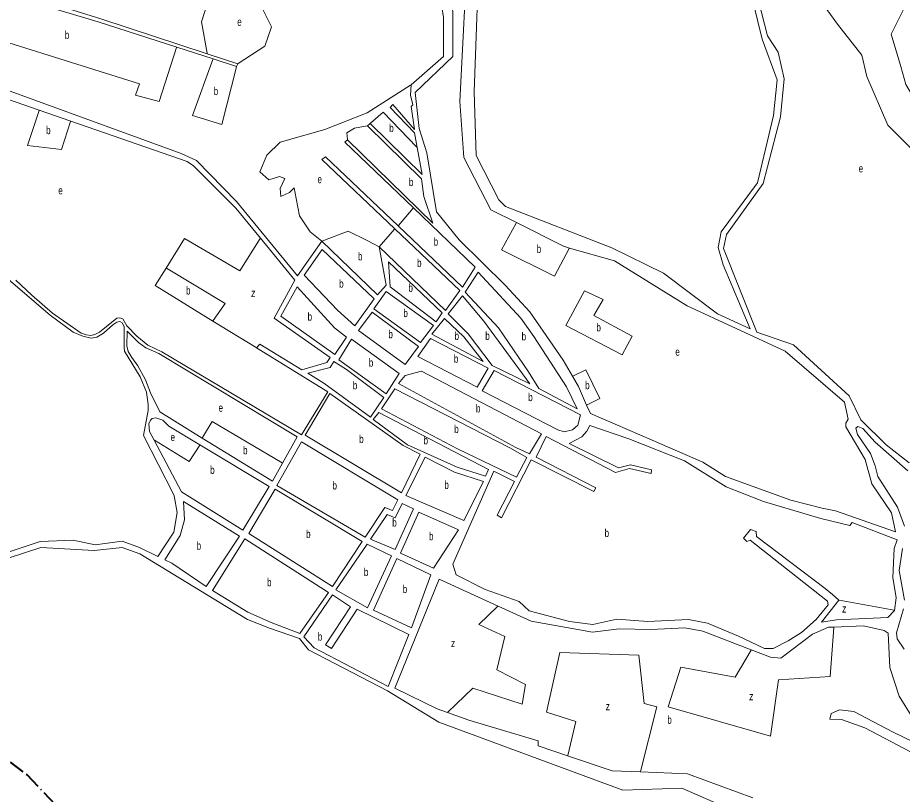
# Model space of a CAD drawing. Extents: x 639657 to 671642, y 222838 to 252123.
# Drawn here: x 643678 to 644783, y 237569 to 238539 of the extents above; entities that cross this region are included whole.
import ezdxf

# ---------------------------------------------------------------- set-up
doc = ezdxf.new("R2010")
doc.units = 0
doc.header["$LTSCALE"] = 4
doc.linetypes.add('DOT_DASHED', pattern=[7.7, 5, -1.2, 0.3, -1.2])
for name, color, linetype, lineweight in [('1', 7, 'Continuous', 13), ('21', 7, 'Continuous', 13), ('4', 7, 'DOT_DASHED', 40)]:
    doc.layers.add(name, color=color, linetype=linetype, lineweight=lineweight)
doc.layers.add('7', color=7, linetype='Continuous')

msp = doc.modelspace()

# ---------------------------------------------------------------- linework, layer by layer
at = {"layer": '1'}
for p, q in [((643996.42, 237960.21), (643908.917, 238014.081)), ((644533.922, 237983.984), (644470.437, 238011.458)), ((644319.55, 237785.59), (644278.205, 237804.34))]:
    msp.add_line(p, q, dxfattribs=at)
for points in [[(644556.42, 239008.81), (644534.56, 238909.59), (644541.29, 238823.63), (644541.63, 238771.21), (644564.62, 238659.43), (644581.3, 238621.15), (644608.16, 238512.16), (644626.54, 238461.41), (644622.16, 238416.93), (644602.26, 238332.5), (644556.62, 238271.33), (644552.93, 238251.78), (644559.34, 238230.27), (644593.11, 238150.48), (644552.14, 238169.03), (644484.59, 238219.87), (644420.23, 238251.58)], [(644287, 238204.74), (644229.55, 238261.58), (644201.27, 238296.45), (644189.38, 238370.19), (644179.77, 238400.51), (644174.7, 238445.33), (644221.76, 238490.26), (644221.76, 238545.6), (644211.297, 238630.815), (644205.627, 238676.996)], [(643914.872, 238493.877), (643782.22, 238537.27), (643625.92, 238585.92), (643687.21, 238626.64), (643717.12, 238654.3), (643726.213, 238667.033)], [(644240.199, 238644.562), (644240.75, 238637.65), (644230.29, 238434.38), (644235.32, 238364.31), (644269.14, 238299.13), (644301.16, 238282.995)], [(644420.23, 238251.58), (644287.61, 238303.18), (644279.25, 238311.57), (644251.01, 238366.86), (644248.36, 238446.38), (644255.36, 238643.21), (644255.107, 238647.974)], [(644791.42, 237983.33), (644762.91, 238005.57), (644731.363, 238036.926), (644716.51, 238066.771), (644647.19, 238130.4), (644601.48, 238146.17), (644559.8, 238250.69), (644563.49, 238268.31), (644609.13, 238331.85), (644630.96, 238414.98), (644635.34, 238462.47), (644627.89, 238495.79), (644614.61, 238516.23), (644587.32, 238623.51)], [(643560.997, 238486.164), (643520.08, 238501.01), (643519.02, 238510.47), (643624.62, 238579.9), (643778.99, 238533.63), (643876.944, 238501.979), (643922.32, 238487.317), (643951.59, 238477.86), (643953.32, 238481.3), (643914.872, 238493.877)], [(644205.361, 238567.565), (644209.92, 238538.92), (644209.92, 238490.26), (644169.52, 238454.95), (644168.808, 238442.112)], [(643508.25, 238491.8), (643705.232, 238423.368), (643744.638, 238409.678)], [(644057.95, 238259.95), (644027.59, 238216.38), (643951.73, 238309.36), (643901.56, 238360.61), (643882.67, 238369.45), (643560.997, 238486.164)], [(644168.808, 238442.112), (644171.87, 238430.18), (644169.51, 238427.82), (644173.75, 238399.23), (644147, 238430.49), (644143.65, 238426.87), (644173.74, 238394.93), (644177.066, 238376.852)], [(643744.638, 238409.678), (643890.17, 238359.12), (643897.89, 238353.74), (643950.85, 238301.2), (643981.405, 238263.799)], [(644115.13, 238403.85), (644182.44, 238337.75), (644185.63, 238315.61), (644196.73, 238282.49), (644090.18, 238386.27)], [(644177.066, 238376.852), (644183.31, 238342.91), (644118.35, 238406.64), (644115.13, 238403.85)], [(644090.18, 238386.27), (644086.95, 238383.48), (644172.509, 238301.406)], [(644153.259, 238278.937), (644062.65, 238365.04), (644058.14, 238361.83), (644149.169, 238275.411)], [(644172.509, 238301.406), (644249.46, 238227.59), (644233.96, 238202.25), (644153.259, 238278.937)], [(644301.16, 238282.995), (644359.89, 238253.4), (644367.251, 238251.296)], [(644149.169, 238275.411), (644230.3, 238198.39), (644212.64, 238173.49), (644129.689, 238252.605)], [(643981.405, 238263.799), (644024.36, 238211.22), (643998.71, 238163.55), (644068.661, 238114.629), (644064.21, 238108.41), (644033.25, 238099.31), (643980.61, 238131.13), (643976.52, 238126.84)], [(644129.689, 238252.605), (644138.39, 238205), (644127.85, 238192.98), (644057.95, 238259.95)], [(644367.251, 238251.296), (644423.42, 238235.24), (644514.15, 238178.98), (644636.65, 238122.46), (644710.896, 238058.824), (644715.55, 238037.753), (644712.39, 238032.72), (644712.38, 238027.99), (644736.63, 237987.12), (644745.1, 237956.73), (644769.34, 237920.53), (644774.61, 237896.93), (644699.67, 237923.04), (644683.1, 237926.41)], [(643661.22, 238217.04), (643719.06, 238167.63), (643747.77, 238146.26), (643759.57, 238141.06), (643770.08, 238138.66), (643777.18, 238140.15), (643785.36, 238145.06), (643797.2, 238155.34), (643802.15, 238158.55), (643805.81, 238159.61), (643808.81, 238158.1), (643811.37, 238153.36), (643811.29, 238126.92), (643811.92, 238122.41), (643831.15, 238090.32), (643839.03, 238071.16), (643841.34, 238055.89), (643841.32, 238048.37), (643835.34, 238017.36), (643872.806, 237944.13)], [(643976.52, 238126.84), (644065.46, 238071.96), (644032.8, 238018.09), (643858.31, 238121.83), (643840.72, 238130.05), (643827.23, 238141.27), (643814.81, 238154), (643809.69, 238162.82), (643805.82, 238164.13), (643802.17, 238163.71), (643780.42, 238146.15), (643774.83, 238143.38), (643769.67, 238142.1), (643764.08, 238142.98), (643757.65, 238145.15), (643721.86, 238169.99), (643695.94, 238192.43), (643676.02, 238210.98)], [(644371.095, 238091.297), (644359.63, 238111.33), (644317.87, 238171.8), (644287, 238204.74)], [(643908.917, 238014.081), (643855.69, 238046.85), (643844.18, 238070.71), (643837.79, 238086.86), (643828.4, 238104.08), (643820.7, 238114.43), (643816.43, 238121.96), (643814.52, 238129.28), (643815.22, 238147.33), (643829.14, 238133.31), (643838.35, 238126.84), (643854.44, 238119.47), (644027.42, 238015.43), (644009.155, 237982.894), (643996.42, 237960.21)], [(644388.809, 238055.217), (644378.47, 238078.41), (644371.095, 238091.297)], [(644470.437, 238011.458), (644393.43, 238044.85), (644388.809, 238055.217)], [(643843.14, 238022.18), (643842.12, 238031.81), (643844.07, 238036.32), (643846.44, 238038.68), (643850.95, 238039.52), (643859.75, 238036.27), (643867.24, 238028.94), (643906.012, 238005.648)], [(644366.91, 238007.43), (644382.64, 238015.64), (644389.1, 238022.51), (644392.76, 238029.59), (644441.48, 238013.17), (644510.84, 237985.43), (644563.01, 237953.21), (644609.53, 237934.93), (644681.23, 237913.74), (644717.38, 237905.08), (644720.38, 237908.74), (644776.59, 237886.84), (644772.98, 237876.09), (644771.21, 237840), (644775.41, 237814.46), (644773.12, 237798.99)], [(644785.76, 237904.06), (644776.84, 237927.65), (644752.58, 237965.99), (644749.3, 237979.51), (644743.42, 237994.88), (644727.18, 238018.71), (644724.84, 238026.24), (644727.64, 238028.39), (644733.65, 238026.01), (644749.01, 238008.93), (644789.74, 237973.23)], [(643906.012, 238005.648), (643992.35, 237953.78), (643959.61, 237899.16), (643882.73, 237946.89), (643848.719, 238011.571), (643843.14, 238022.18)], [(644703.61, 237811.81), (644695.63, 237818.65), (644686.78, 237826.14), (644600.92, 237891.08), (644600.46, 237897.31), (644593.57, 237900.07), (644584.8, 237889.3), (644588.91, 237885.02), (644593.2, 237886.54), (644689.65, 237810.25), (644690.53, 237805.75), (644675.34, 237787.65), (644657.14, 237771.25), (644640.63, 237760.87), (644621.54, 237751.56), (644611.01, 237751.52), (644578.26, 237766.64), (644539.7, 237782.81), (644516.03, 237787.44), (644465.31, 237784.88), (644426.38, 237787.95), (644396.74, 237781.38), (644367.28, 237784.92), (644317.12, 237798.25), (644304.6, 237810.23), (644262.19, 237824.88), (644225.99, 237843.21), (644221.62, 237856.72), (644273.12, 237972.89), (644298.76, 237959.68), (644277.24, 237917.72), (644282.63, 237914.52), (644319.49, 237987.03), (644397.71, 237947.4), (644400.48, 237952.13), (644325.73, 237990.07), (644338.45, 238016.11), (644424.95, 237970.89), (644442.3, 237975.92), (644469.2, 237970.02), (644469.61, 237974.53), (644443.57, 237980.65), (644428.75, 237976.73), (644366.91, 238007.43)], [(644533.922, 237983.984), (644562.09, 237966.09), (644643.93, 237936.35), (644683.1, 237926.41)], [(643872.806, 237944.13), (643873.89, 237942.01), (643877.39, 237920.935), (643873.328, 237896.548), (643853.529, 237866.254)], [(643885.312, 237934.945), (643886.531, 237911.79), (643881.453, 237892.484), (643862.018, 237862.102)], [(643885.312, 237934.945), (643955.27, 237891.68), (643913.74, 237828.93), (643871, 237857.71), (643862.018, 237862.102)], [(643853.529, 237866.254), (643830.49, 237877.52), (643808.74, 237885.17), (643775.23, 237880.96), (643747.47, 237886.43), (643706.42, 237884.77), (643643.53, 237864.12), (643602.6, 237837.12), (643568.54, 237812.93), (643532.72, 237794.54), (643485.44, 237793.07), (643440.64, 237812.01), (643416.44, 237840.48), (643398.3, 237858.66), (643338.77, 237900.52), (643314.417, 237913.949)], [(643444.14, 237799.78), (643480.74, 237787.04), (643532.32, 237788.52), (643548.2, 237793.74), (643646.79, 237857.69), (643707.1, 237877.47), (643773.97, 237873.65), (643808.78, 237877.44), (643830.96, 237869.58), (643965.26, 237787.63), (643992.85, 237776.56), (644030.17, 237763.65), (644041.7, 237749.61), (644140.04, 237698.51)], [(644785.74, 237811.71), (644779.13, 237848.63), (644783.09, 237876.13)], [(644278.205, 237804.34), (644204.51, 237837.76), (644149.44, 237702.01), (644202.01, 237676.23), (644214.932, 237671.586)], [(644773.12, 237798.99), (644764.98, 237790.15), (644700.93, 237787.1), (644682.24, 237784.24), (644703.61, 237811.81)], [(644785.15, 237750.5), (644776.71, 237763.35), (644775.61, 237770.86), (644784.29, 237800.97)], [(644594.449, 237749.63), (644533.73, 237773.12), (644511.35, 237777.11), (644469.01, 237775.01), (644429.23, 237775.93), (644396.14, 237771.93), (644319.55, 237785.59)], [(644697.635, 237778.095), (644690.65, 237777.83), (644670.69, 237769.37), (644631.48, 237739.14), (644618.36, 237740.38), (644594.449, 237749.63)], [(644887.32, 237491.41), (644839.18, 237587.68), (644816.72, 237611.22), (644793.02, 237622.29), (644736.14, 237652.35), (644707.07, 237662.76), (644692.66, 237663.35), (644694.35, 237670.23), (644704.65, 237675), (644722.29, 237672.7), (644771.63, 237646.91), (644797.27, 237634.55), (644813.39, 237636.77), (644779.18, 237691.83), (644767.41, 237727.66), (644765.5, 237770.61), (644760.33, 237774.02), (644734.72, 237779.5), (644697.635, 237778.095)], [(644140.04, 237698.51), (644204.45, 237659.48), (644434.2, 237574.47), (644507.71, 237577.12), (644569.53, 237550.09), (644619.37, 237509.47), (644678.376, 237496.396)], [(644214.932, 237671.586), (644241.63, 237661.99), (644328.16, 237635.92), (644328.19, 237629.9), (644365.084, 237617.463)], [(644365.084, 237617.463), (644420.77, 237598.69), (644455.951, 237597.226)], [(644455.951, 237597.226), (644514.95, 237594.77), (644596.34, 237565.01)]]:
    msp.add_lwpolyline(points, dxfattribs=at)
for points in [[(644035.97, 238217.44), (644058.36, 238249.42), (644123.54, 238187.83), (644099.43, 238154.13), (644077.56, 238173.51)], [(644141.24, 238234.23), (644208.56, 238170.49), (644201.02, 238159.11), (644143.54, 238202.84)], [(644253.24, 238221.23), (644237.07, 238196.32), (644278.66, 238151.5), (644316.14, 238096.79), (644328.98, 238076.11), (644376.84, 238050.63), (644363.8, 238077.97), (644322.68, 238140.86), (644306.62, 238163.69)], [(644027.14, 238203.05), (644007.1, 238166.33), (644074.23, 238118.28), (644089.09, 238140.18), (644073.86, 238151.81)], [(644138.65, 238196.96), (644123.13, 238175.27), (644181.49, 238133.21), (644197.44, 238154.47)], [(644233.62, 238191.6), (644215.95, 238169.27), (644241.04, 238144.26), (644271.03, 238104.63), (644318.04, 238081.73), (644260.63, 238159.92)], [(644103.93, 238148.53), (644121.15, 238171.29), (644179.06, 238128.41), (644162.05, 238106.09)], [(644195.48, 238143.93), (644259.65, 238109.81), (644235.44, 238140.62), (644211.43, 238163.47)], [(644095.32, 238137.37), (644079.37, 238111.82), (644138.36, 238069.16), (644154.51, 238094.49)], [(644193.68, 238138.49), (644178.17, 238115.95), (644251.98, 238077.77), (644265.77, 238101.39)], [(644088.77, 238099.76), (644135.56, 238064.86), (644118.76, 238040.17), (644060.85, 238082.62), (644040.47, 238094.94), (644068.68, 238102.28), (644073.25, 238109.5)], [(644300.35, 238002.2), (644154.06, 238082.03), (644162.02, 238092.11), (644182.44, 238097.67), (644332.62, 238019.16), (644317.48, 237994.47)], [(644381.19, 238043.15), (644377.95, 238030.05), (644371.06, 238024.47), (644360.75, 238021.69), (644353.03, 238024.5), (644258.41, 238073.03), (644273.28, 238098.58)], [(644068.31, 238069.89), (644159.83, 238004.83), (644181.01, 237994), (644157.6, 237945.87), (644037.31, 238017.88)], [(644227.63, 238000.63), (644132.52, 238050.47), (644149.32, 238075.59), (644292.84, 238001.87), (644314.32, 237989.8), (644301.1, 237965.06)], [(644165.25, 238005.42), (644122.41, 238037.37), (644129.29, 238045.96), (644266.17, 237975), (644262.4, 237966.41), (644227.09, 237977.86)], [(644032.89, 238009.54), (644002.08, 237955.04), (644112.26, 237890.22), (644136.81, 237927.26), (644146.51, 237923.64), (644153.24, 237937.1)], [(644235.51, 237910.98), (644163.06, 237942.34), (644187.04, 237990.16), (644223.89, 237971.41), (644259.85, 237959.95)], [(643966.89, 237894.82), (644071.43, 237828.58), (644108.63, 237885.05), (644000.05, 237950.08)], [(644149.68, 237874.75), (644118.94, 237887.89), (644139.65, 237918.68), (644149.77, 237914.42), (644158.33, 237932.46), (644172.643, 237925.755)], [(644179.128, 237921.61), (644228.89, 237899.61), (644197.57, 237851.47), (644156.38, 237870.55)], [(643994.94, 237783.88), (643965.65, 237796.87), (643921.51, 237823.82), (643962.07, 237888.15), (644066.65, 237821.42), (644030.69, 237770.06)], [(644114.67, 237881.43), (644145.3, 237866.86), (644115.13, 237802.2), (644075.78, 237824.47)], [(644122.78, 237799.19), (644170.01, 237777.34), (644194.38, 237843.51), (644151.98, 237863.68)], [(644048.4, 237752.09), (644141.05, 237704.13), (644166.76, 237768.97), (644102.4, 237800.34), (644070.08, 237751.36), (644062.8, 237756.13), (644094.132, 237803.533), (644071.61, 237818.35), (644035.87, 237766)]]:
    msp.add_lwpolyline(points, close=True, dxfattribs=at)
at = {"layer": '21'}
for points in [[(644544.631, 238856.133), (644545.131, 238856.533), (644582.234, 238886.231), (644651.297, 238733.816), (644653.328, 238703.332), (644651.297, 238656.592), (644655.359, 238613.916), (644675.672, 238567.175), (644702.078, 238530.595), (644732.547, 238491.983), (644738.641, 238465.565), (644765.047, 238404.599), (644799.578, 238370.051), (644823.953, 238382.245), (644811.766, 238414.76), (644787.391, 238455.404), (644781.297, 238477.758), (644769.11, 238518.402), (644789.35, 238558.901), (644789.6, 238559.401)], [(643914.872, 238493.877), (643914.784, 238494.377), (643907.859, 238533.643), (643915.984, 238558.029), (643946.452, 238566.158), (643978.952, 238560.062), (643995.202, 238527.546), (643987.077, 238503.16), (643953.82, 238481.624), (643953.32, 238481.3)], [(643580.827, 238534.66), (643830.671, 238456.42), (643825.593, 238442.194), (643855.047, 238434.066), (643876.783, 238501.479), (643876.944, 238501.979)], [(643951.59, 238477.86), (643951.463, 238477.36), (643933.25, 238405.615), (643896.687, 238416.792), (643922.138, 238486.817), (643922.32, 238487.317)], [(644169.52, 238454.95), (644169.02, 238454.631), (644114.898, 238420.145), (644061.825, 238399.403), (644006.263, 238383.64), (643989.677, 238367.047), (643980.555, 238346.305), (643992.165, 238336.349), (644005.434, 238340.497), (644012.068, 238338.008), (644006.263, 238325.563), (644007.092, 238315.607), (644017.873, 238320.585), (644023.678, 238326.393), (644026.166, 238313.118), (644030.312, 238291.547), (644043.58, 238271.635), (644057.95, 238259.95)], [(643705.232, 238423.368), (643705.065, 238422.868), (643690.515, 238379.196), (643733.171, 238374.116), (643744.477, 238409.178), (643744.638, 238409.678)], [(644118.35, 238406.64), (644118.85, 238407.076), (644134.801, 238420.975), (644176.587, 238377.352), (644177.066, 238376.852)], [(644115.13, 238403.85), (644114.63, 238403.763), (644099.142, 238401.063), (644089.191, 238395.255), (644090.125, 238386.77), (644090.18, 238386.27)], [(644153.259, 238278.937), (644153.687, 238279.437), (644172.081, 238300.906), (644172.509, 238301.406)], [(644301.16, 238282.995), (644300.882, 238282.495), (644282.412, 238249.234), (644348.754, 238216.047), (644366.989, 238250.796), (644367.251, 238251.296)], [(644057.95, 238259.95), (644090.849, 238272.465), (644114.898, 238260.849), (644129.689, 238252.605)], [(644129.689, 238252.605), (644148.742, 238274.911), (644149.169, 238275.411)], [(643863.564, 238226.342), (643886.531, 238263.361), (643955.594, 238222.717), (643981.091, 238263.299), (643981.405, 238263.799)], [(643922.23, 238160.125), (643849.968, 238204.427), (643863.564, 238226.342)], [(643863.564, 238226.342), (643864.064, 238226.042), (643937.312, 238182.073), (643922.574, 238160.625), (643922.23, 238160.125)], [(643976.52, 238126.84), (643976.02, 238127.147), (643922.23, 238160.125)], [(644388.809, 238055.217), (644389.309, 238055.467), (644405.146, 238063.389), (644387.731, 238099.064), (644371.595, 238091.53), (644371.095, 238091.297)], [(644009.155, 237982.894), (644008.655, 237983.188), (643921.062, 238034.738), (643909.211, 238014.581), (643908.917, 238014.081)], [(643906.012, 238005.648), (643905.689, 238005.148), (643892.625, 237984.949), (643849.218, 238011.268), (643848.719, 238011.571)], [(644278.205, 237804.34), (644277.705, 237803.86), (644254.218, 237781.302), (644286.56, 237766.368), (644276.608, 237724.885), (644312.267, 237706.632), (644308.121, 237681.742), (644246.754, 237701.654), (644215.432, 237672.058), (644214.932, 237671.586)], [(644703.61, 237811.81), (644704.11, 237811.718), (644772.62, 237799.082), (644773.12, 237798.99)], [(644490.562, 237678.423), (644618.271, 237641.918), (644628.222, 237712.44), (644692.906, 237716.588), (644697.597, 237777.595), (644697.635, 237778.095)], [(644490.562, 237678.423), (644506.318, 237728.203), (644574.319, 237715.758), (644594.152, 237749.13), (644594.449, 237749.63)], [(644338.804, 237671.786), (644355.39, 237746.456), (644454.074, 237743.137), (644460.708, 237682.572), (644476.464, 237678.423), (644456.077, 237597.726), (644455.951, 237597.226)], [(644338.804, 237671.786), (644375.292, 237660.171), (644365.204, 237617.963), (644365.084, 237617.463)]]:
    msp.add_lwpolyline(points, dxfattribs=at)
msp.add_lwpolyline([(644386.007, 238197.825), (644362.852, 238154.652), (644433.341, 238118.147), (644445.78, 238141.377), (644397.682, 238167.097), (644409.292, 238187.009)], close=True, dxfattribs=at)
at = {"layer": '4'}
msp.add_lwpolyline([(643447.365, 237776.042), (643689.68, 237593.89), (643958.31, 237310.5), (643980.38, 237271.495)], dxfattribs=at)

# ---------------------------------------------------------------- texts
at = {"layer": '7'}
for s, width, p in [('e', 0.75, (643952.546, 238528.563)), ('b', 0.75, (643737.233, 238512.306)), ('b', 0.75, (643923.093, 238442.195)), ('b', 0.75, (643713.874, 238393.422)), ('b', 0.75, (644142.309, 238396.165)), ('e', 0.75, (644728.485, 238345.665)), ('e', 0.75, (644052.703, 238332.201)), ('b', 0.75, (644166.834, 238328.627)), ('e', 0.75, (643729.109, 238318.23)), ('b', 0.75, (644197.826, 238254.212)), ('b', 0.75, (644326.409, 238245.166)), ('b', 0.75, (644103.288, 238235.959)), ('b', 0.75, (644177.094, 238227.663)), ('b', 0.75, (644079.791, 238201.775)), ('b', 0.75, (643888.562, 238193.25)), ('b', 0.75, (644166.28, 238196.67)), ('z', 0.8, (643969.813, 238190.202)), ('b', 0.75, (644040.4, 238160.665)), ('b', 0.75, (644160.007, 238165.085)), ('b', 0.75, (644401.044, 238147.265)), ('b', 0.75, (644141.291, 238138.69)), ('b', 0.75, (644223.879, 238136.64)), ('b', 0.75, (644262.246, 238136.665)), ('b', 0.75, (644307.615, 238135.93)), ('e', 0.75, (644499.604, 238116.677)), ('b', 0.75, (644116.799, 238103.265)), ('b', 0.75, (644222.981, 238108.13)), ('b', 0.75, (644096.828, 238074.835)), ('b', 0.75, (644386.946, 238075.084)), ('b', 0.75, (644315.838, 238060.135)), ('b', 0.75, (644250.551, 238046.07)), ('e', 0.75, (643929.187, 238046.931)), ('b', 0.75, (644223.479, 238020.325)), ('e', 0.75, (643869.265, 238010.351)), ('b', 0.75, (644104.777, 238007.88)), ('b', 0.75, (644185.12, 238006.185)), ('b', 0.75, (643959.81, 237993.82)), ('b', 0.75, (643918.687, 237969.34)), ('b', 0.75, (644071.429, 237949.88)), ('b', 0.75, (644211.187, 237950.57)), ('b', 0.75, (644146.091, 237903.605)), ('b', 0.75, (644038.519, 237889.33)), ('b', 0.75, (644191.945, 237886.54)), ('b', 0.75, (644411.221, 237890.555)), ('b', 0.75, (643901.821, 237874.736)), ('b', 0.75, (644110.618, 237841.815)), ('b', 0.75, (643989.724, 237829.105)), ('b', 0.75, (644159.171, 237820.51)), ('z', 0.8, (644707.833, 237796.236)), ('b', 0.75, (644053.168, 237761.24)), ('z', 0.8, (644219.388, 237753.093)), ('z', 0.8, (644591.734, 237686.72)), ('z', 0.8, (644412.61, 237674.275)), ('b', 0.75, (644489.543, 237657.37))]:
    msp.add_text(s, height=10, dxfattribs=dict(at, width=width)).set_placement(p)

doc.saveas('drawing.dxf')
